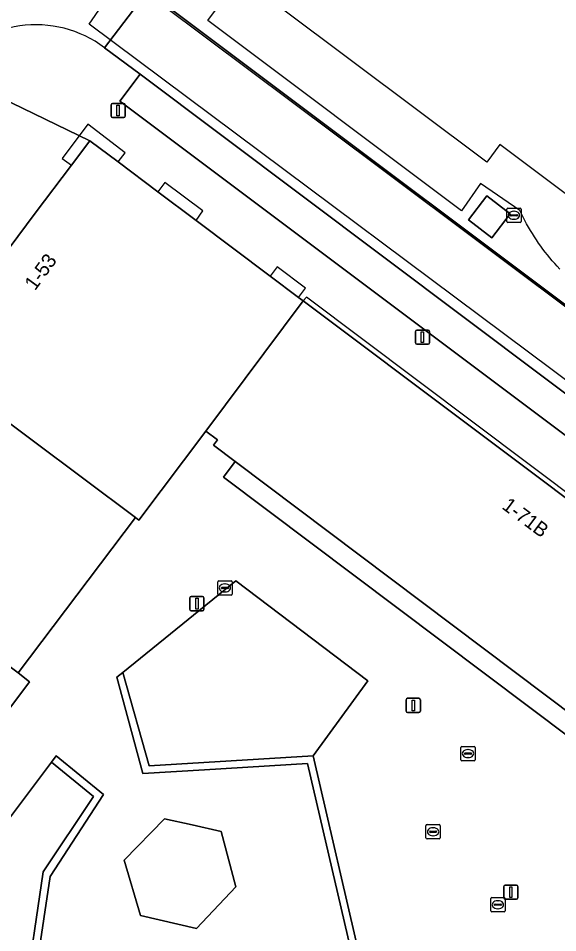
# Model space of a CAD drawing. Extents: x 159716 to 160783, y 383290 to 384031.
# Drawn here: x 160417.4 to 160455.3, y 383718.1 to 383782.2 of the extents above; entities that cross this region are included whole.
import ezdxf

# ---------------------------------------------------------------- set-up
doc = ezdxf.new("R2010")
doc.units = 0
for name, color, linetype in [('IMGEO_Groenvoorziening', 7, 'Continuous'), ('IMGEO_Kolk', 7, 'Continuous'), ('IMGEO_Lichtmast', 7, 'Continuous'), ('IMGEO_Lijnafwatering', 7, 'Continuous'), ('IMGEO_Muur', 7, 'Continuous'), ('IMGEO_Pand', 7, 'Continuous'), ('IMGEO_Pand_nummerreeks', 7, 'Continuous'), ('IMGEO_Pand_overbouw', 7, 'Continuous'), ('IMGEO_Pand_vergunning_verleend', 7, 'Continuous'), ('IMGEO_Parkeervlak_open', 7, 'Continuous'), ('IMGEO_Rijbaan_lokaal_gesloten', 7, 'Continuous'), ('IMGEO_Terreindeel_zand', 7, 'Continuous'), ('IMGEO_Voetpad_open', 7, 'Continuous')]:
    doc.layers.add(name, color=color, linetype=linetype)

msp = doc.modelspace()

# ---------------------------------------------------------------- linework, layer by layer
at = {"layer": 'IMGEO_Groenvoorziening'}
for points in [[(160451.916, 383768.463), (160450.278, 383769.715), (160448.997, 383768.039), (160450.635, 383766.787)], [(160441.942, 383735.73), (160432.688, 383742.73), (160424.752, 383736.315), (160426.593, 383729.783), (160438.094, 383730.468)], [(160419.744, 383730.026), (160412.09, 383719.836), (160409.607, 383710.125), (160429.659, 383695.091), (160434.979, 383698.003), (160431.924, 383705.504), (160425.113, 383706.82), (160417.827, 383713.288), (160419.169, 383722.344), (160422.702, 383727.624)]]:
    msp.add_lwpolyline(points, close=True, dxfattribs=at)
at = {"layer": 'IMGEO_Kolk'}
for p, q in [((160451.681, 383767.934), (160451.681, 383768.786)), ((160451.756, 383768.86), (160452.608, 383768.86)), ((160451.94, 383768.354), (160451.94, 383768.366)), ((160451.983, 383768.403), (160452.381, 383768.403)), ((160452.169, 383768.64), (160452.194, 383768.64)), ((160452.424, 383768.366), (160452.424, 383768.354)), ((160452.682, 383768.786), (160452.682, 383767.934)), ((160452.608, 383767.86), (160451.756, 383767.86)), ((160452.378, 383768.317), (160451.98, 383768.317)), ((160452.192, 383768.08), (160452.167, 383768.08)), ((160431.49, 383742.741), (160432.342, 383742.741)), ((160431.415, 383741.815), (160431.415, 383742.667)), ((160431.674, 383742.235), (160431.674, 383742.247)), ((160432.112, 383742.198), (160431.714, 383742.198)), ((160431.717, 383742.284), (160432.115, 383742.284)), ((160431.903, 383742.521), (160431.928, 383742.521)), ((160432.158, 383742.247), (160432.158, 383742.235)), ((160432.416, 383742.667), (160432.416, 383741.815)), ((160432.342, 383741.741), (160431.49, 383741.741)), ((160431.926, 383741.961), (160431.901, 383741.961)), ((160448.462, 383730.203), (160448.462, 383731.055)), ((160448.537, 383731.129), (160449.389, 383731.129)), ((160448.721, 383730.623), (160448.721, 383730.635)), ((160449.159, 383730.586), (160448.761, 383730.586)), ((160448.764, 383730.672), (160449.162, 383730.672)), ((160448.95, 383730.909), (160448.975, 383730.909)), ((160449.205, 383730.635), (160449.205, 383730.623)), ((160449.463, 383731.055), (160449.463, 383730.203)), ((160449.389, 383730.129), (160448.537, 383730.129)), ((160448.973, 383730.349), (160448.948, 383730.349)), ((160446.011, 383724.723), (160446.011, 383725.575)), ((160446.086, 383725.649), (160446.938, 383725.649)), ((160446.499, 383725.429), (160446.524, 383725.429)), ((160447.012, 383725.575), (160447.012, 383724.723)), ((160446.27, 383725.143), (160446.27, 383725.155)), ((160446.708, 383725.106), (160446.31, 383725.106)), ((160446.313, 383725.192), (160446.711, 383725.192)), ((160446.522, 383724.869), (160446.497, 383724.869)), ((160446.754, 383725.155), (160446.754, 383725.143)), ((160446.938, 383724.649), (160446.086, 383724.649)), ((160450.559, 383719.611), (160450.559, 383720.463)), ((160450.634, 383720.537), (160451.486, 383720.537)), ((160451.047, 383720.317), (160451.072, 383720.317)), ((160451.56, 383720.463), (160451.56, 383719.611)), ((160450.818, 383720.031), (160450.818, 383720.043)), ((160451.256, 383719.994), (160450.858, 383719.994)), ((160450.861, 383720.08), (160451.259, 383720.08)), ((160451.07, 383719.757), (160451.045, 383719.757)), ((160451.302, 383720.043), (160451.302, 383720.031)), ((160451.486, 383719.537), (160450.634, 383719.537))]:
    msp.add_line(p, q, dxfattribs=at)
for points in [[(160451.681, 383767.934), (160451.681, 383768.786)], [(160451.756, 383768.86), (160452.608, 383768.86)], [(160452.682, 383768.786), (160452.682, 383767.934)], [(160452.608, 383767.86), (160451.756, 383767.86)], [(160431.49, 383742.741), (160432.342, 383742.741)], [(160431.415, 383741.815), (160431.415, 383742.667)], [(160432.416, 383742.667), (160432.416, 383741.815)], [(160432.342, 383741.741), (160431.49, 383741.741)], [(160448.462, 383730.203), (160448.462, 383731.055)], [(160448.537, 383731.129), (160449.389, 383731.129)], [(160449.463, 383731.055), (160449.463, 383730.203)], [(160449.389, 383730.129), (160448.537, 383730.129)], [(160446.011, 383724.723), (160446.011, 383725.575)], [(160446.086, 383725.649), (160446.938, 383725.649)], [(160447.012, 383725.575), (160447.012, 383724.723)], [(160446.938, 383724.649), (160446.086, 383724.649)], [(160450.559, 383719.611), (160450.559, 383720.463)], [(160450.634, 383720.537), (160451.486, 383720.537)], [(160451.56, 383720.463), (160451.56, 383719.611)], [(160451.486, 383719.537), (160450.634, 383719.537)]]:
    msp.add_lwpolyline(points, dxfattribs=at)
for centre, radius, start, end in [((160451.758, 383768.784), 0.0765, 91.55205, 178.44795), ((160451.758, 383768.784), 0.0765, 91.55205, 178.44795), ((160451.98, 383768.363), 0.0403, 85.87752, 175.75265), ((160451.977, 383768.353), 0.0366, 178.93798, 274.71019), ((160452.381, 383768.36), 0.043, 264.86636, 352.45326), ((160452.385, 383768.365), 0.0386, 1.73085, 96.63898), ((160452.606, 383768.784), 0.0765, 1.55205, 88.44795), ((160452.606, 383768.784), 0.0765, 1.55205, 88.44795), ((160451.758, 383767.936), 0.0765, 181.55205, 268.44795), ((160451.758, 383767.936), 0.0765, 181.55205, 268.44795), ((160452.606, 383767.936), 0.0765, 271.55205, 358.44795), ((160452.606, 383767.936), 0.0765, 271.55205, 358.44795), ((160431.492, 383742.665), 0.0765, 91.55205, 178.44795), ((160431.492, 383742.665), 0.0765, 91.55205, 178.44795), ((160432.34, 383742.665), 0.0765, 1.55205, 88.44795), ((160432.34, 383742.665), 0.0765, 1.55205, 88.44795), ((160431.714, 383742.244), 0.0403, 85.87752, 175.75265), ((160431.711, 383742.234), 0.0366, 178.93798, 274.71019), ((160432.115, 383742.241), 0.043, 264.86636, 352.45326), ((160432.119, 383742.246), 0.0386, 1.73085, 96.63898), ((160431.492, 383741.817), 0.0765, 181.55205, 268.44795), ((160431.492, 383741.817), 0.0765, 181.55205, 268.44795), ((160432.34, 383741.817), 0.0765, 271.55205, 358.44795), ((160432.34, 383741.817), 0.0765, 271.55205, 358.44795), ((160448.539, 383731.053), 0.0765, 91.55205, 178.44795), ((160448.539, 383731.053), 0.0765, 91.55205, 178.44795), ((160448.761, 383730.632), 0.0403, 85.87752, 175.75265), ((160448.758, 383730.622), 0.0366, 178.93798, 274.71019), ((160449.162, 383730.629), 0.043, 264.86636, 352.45326), ((160449.166, 383730.634), 0.0386, 1.73085, 96.63898), ((160449.387, 383731.053), 0.0765, 1.55205, 88.44795), ((160449.387, 383731.053), 0.0765, 1.55205, 88.44795), ((160448.539, 383730.205), 0.0765, 181.55205, 268.44795), ((160448.539, 383730.205), 0.0765, 181.55205, 268.44795), ((160449.387, 383730.205), 0.0765, 271.55205, 358.44795), ((160449.387, 383730.205), 0.0765, 271.55205, 358.44795), ((160446.088, 383725.573), 0.0765, 91.55205, 178.44795), ((160446.088, 383725.573), 0.0765, 91.55205, 178.44795), ((160446.936, 383725.573), 0.0765, 1.55205, 88.44795), ((160446.936, 383725.573), 0.0765, 1.55205, 88.44795), ((160446.31, 383725.152), 0.0403, 85.87752, 175.75265), ((160446.307, 383725.142), 0.0366, 178.93798, 274.71019), ((160446.711, 383725.149), 0.043, 264.86636, 352.45326), ((160446.715, 383725.154), 0.0386, 1.73085, 96.63898), ((160446.088, 383724.725), 0.0765, 181.55205, 268.44795), ((160446.088, 383724.725), 0.0765, 181.55205, 268.44795), ((160446.936, 383724.725), 0.0765, 271.55205, 358.44795), ((160446.936, 383724.725), 0.0765, 271.55205, 358.44795), ((160450.636, 383720.461), 0.0765, 91.55205, 178.44795), ((160450.636, 383720.461), 0.0765, 91.55205, 178.44795), ((160451.484, 383720.461), 0.0765, 1.55205, 88.44795), ((160451.484, 383720.461), 0.0765, 1.55205, 88.44795), ((160450.858, 383720.04), 0.0403, 85.87752, 175.75265), ((160450.855, 383720.03), 0.0366, 178.93798, 274.71019), ((160451.259, 383720.037), 0.043, 264.86636, 352.45326), ((160451.263, 383720.042), 0.0386, 1.73085, 96.63898), ((160450.636, 383719.613), 0.0765, 181.55205, 268.44795), ((160450.636, 383719.613), 0.0765, 181.55205, 268.44795), ((160451.484, 383719.613), 0.0765, 271.55205, 358.44795), ((160451.484, 383719.613), 0.0765, 271.55205, 358.44795)]:
    msp.add_arc(centre, radius, start, end, dxfattribs=at)
for centre, major_axis, ratio, start_param, end_param in [((160452.168, 383768.36), (-0.387, 0.002), 0.722429, 4.712389, 7.853982), ((160452.193, 383768.36), (-0.39, 0.002), 0.717154, 1.570796, 4.712389), ((160431.902, 383742.241), (-0.387, 0.002), 0.722429, 4.712389, 7.853982), ((160431.927, 383742.241), (-0.39, 0.002), 0.717154, 1.570796, 4.712389), ((160448.949, 383730.629), (-0.387, 0.002), 0.722429, 4.712389, 7.853982), ((160448.974, 383730.629), (-0.39, 0.002), 0.717154, 1.570796, 4.712389), ((160446.498, 383725.149), (-0.387, 0.002), 0.722429, 4.712389, 7.853982), ((160446.523, 383725.149), (-0.39, 0.002), 0.717154, 1.570796, 4.712389), ((160451.046, 383720.037), (-0.387, 0.002), 0.722429, 4.712389, 7.853982), ((160451.071, 383720.037), (-0.39, 0.002), 0.717154, 1.570796, 4.712389)]:
    msp.add_ellipse(centre, major_axis=major_axis, ratio=ratio, start_param=start_param, end_param=end_param, dxfattribs=at)
at = {"layer": 'IMGEO_Lichtmast'}
for p, q in [((160423.927, 383775.306), (160423.927, 383776.106)), ((160423.927, 383776.106), (160423.927, 383775.306)), ((160424.027, 383776.206), (160424.817, 383776.206)), ((160424.817, 383776.206), (160424.027, 383776.206)), ((160424.917, 383776.106), (160424.917, 383775.306)), ((160424.917, 383775.306), (160424.917, 383776.106)), ((160424.817, 383775.206), (160424.027, 383775.206)), ((160424.027, 383775.206), (160424.817, 383775.206)), ((160445.268, 383759.415), (160445.268, 383760.215)), ((160445.268, 383760.215), (160445.268, 383759.415)), ((160445.368, 383760.315), (160446.158, 383760.315)), ((160446.158, 383760.315), (160445.368, 383760.315)), ((160446.258, 383760.215), (160446.258, 383759.415)), ((160446.258, 383759.415), (160446.258, 383760.215)), ((160446.158, 383759.315), (160445.368, 383759.315)), ((160445.368, 383759.315), (160446.158, 383759.315)), ((160429.458, 383740.737), (160429.458, 383741.537)), ((160429.458, 383741.537), (160429.458, 383740.737)), ((160429.558, 383741.637), (160430.348, 383741.637)), ((160430.348, 383741.637), (160429.558, 383741.637)), ((160430.448, 383741.537), (160430.448, 383740.737)), ((160430.448, 383740.737), (160430.448, 383741.537)), ((160430.348, 383740.637), (160429.558, 383740.637)), ((160429.558, 383740.637), (160430.348, 383740.637)), ((160444.629, 383733.603), (160444.629, 383734.403)), ((160444.629, 383734.403), (160444.629, 383733.603)), ((160444.729, 383734.503), (160445.519, 383734.503)), ((160445.519, 383734.503), (160444.729, 383734.503)), ((160445.619, 383734.403), (160445.619, 383733.603)), ((160445.619, 383733.603), (160445.619, 383734.403)), ((160445.519, 383733.503), (160444.729, 383733.503)), ((160444.729, 383733.503), (160445.519, 383733.503)), ((160451.468, 383720.515), (160451.468, 383721.315)), ((160451.468, 383721.315), (160451.468, 383720.515)), ((160451.568, 383721.415), (160452.358, 383721.415)), ((160452.358, 383721.415), (160451.568, 383721.415)), ((160452.458, 383721.315), (160452.458, 383720.515)), ((160452.458, 383720.515), (160452.458, 383721.315)), ((160452.358, 383720.415), (160451.568, 383720.415)), ((160451.568, 383720.415), (160452.358, 383720.415))]:
    msp.add_line(p, q, dxfattribs=at)
for points in [[(160424.347, 383776.081), (160424.497, 383776.081), (160424.497, 383775.331), (160424.347, 383775.331), (160424.347, 383776.081)], [(160445.688, 383760.19), (160445.838, 383760.19), (160445.838, 383759.44), (160445.688, 383759.44), (160445.688, 383760.19)], [(160429.878, 383741.512), (160430.028, 383741.512), (160430.028, 383740.762), (160429.878, 383740.762), (160429.878, 383741.512)], [(160445.049, 383734.378), (160445.199, 383734.378), (160445.199, 383733.628), (160445.049, 383733.628), (160445.049, 383734.378)], [(160451.888, 383721.29), (160452.038, 383721.29), (160452.038, 383720.54), (160451.888, 383720.54), (160451.888, 383721.29)]]:
    msp.add_lwpolyline(points, dxfattribs=at)
for centre, start, end in [((160424.027, 383776.106), 90, 180), ((160424.027, 383776.106), 90, 180), ((160424.817, 383776.106), 0, 90), ((160424.817, 383776.106), 360, 90), ((160424.027, 383775.306), 180, 270), ((160424.027, 383775.306), 180, 270), ((160424.817, 383775.306), 270, 0), ((160424.817, 383775.306), 270, 0), ((160445.368, 383760.215), 90, 180), ((160445.368, 383760.215), 90, 180), ((160446.158, 383760.215), 0, 90), ((160446.158, 383760.215), 360, 90), ((160445.368, 383759.415), 180, 270), ((160445.368, 383759.415), 180, 270), ((160446.158, 383759.415), 270, 0), ((160446.158, 383759.415), 270, 0), ((160429.558, 383741.537), 90, 180), ((160429.558, 383741.537), 90, 180), ((160430.348, 383741.537), 0, 90), ((160430.348, 383741.537), 360, 90), ((160429.558, 383740.737), 180, 270), ((160429.558, 383740.737), 180, 270), ((160430.348, 383740.737), 270, 0), ((160430.348, 383740.737), 270, 0), ((160444.729, 383734.403), 90, 180), ((160444.729, 383734.403), 90, 180), ((160445.519, 383734.403), 0, 90), ((160445.519, 383734.403), 360, 90), ((160444.729, 383733.603), 180, 270), ((160444.729, 383733.603), 180, 270), ((160445.519, 383733.603), 270, 0), ((160445.519, 383733.603), 270, 0), ((160451.568, 383721.315), 90, 180), ((160451.568, 383721.315), 90, 180), ((160452.358, 383721.315), 0, 90), ((160452.358, 383721.315), 360, 90), ((160451.568, 383720.515), 180, 270), ((160451.568, 383720.515), 180, 270), ((160452.358, 383720.515), 270, 0), ((160452.358, 383720.515), 270, 0)]:
    msp.add_arc(centre, 0.1, start, end, dxfattribs=at)
at = {"layer": 'IMGEO_Lijnafwatering'}
for points in [[(160442.676, 383771.756), (160427.567, 383783.073)], [(160457.784, 383760.439), (160442.676, 383771.756)]]:
    msp.add_lwpolyline(points, dxfattribs=at)
at = {"layer": 'IMGEO_Muur'}
for points in [[(160438.094, 383730.468), (160426.593, 383729.783), (160424.752, 383736.315), (160424.331, 383735.975), (160426.148, 383729.243), (160430.476, 383729.502), (160437.703, 383729.934), (160440.927, 383716.086), (160434.195, 383710.138), (160439.464, 383700.463), (160439.88, 383700.996), (160434.956, 383709.974), (160441.481, 383715.855)], [(160418.41, 383713.589), (160419.662, 383722.025), (160423.409, 383727.756), (160420.074, 383730.465), (160419.744, 383730.026), (160422.702, 383727.624), (160419.169, 383722.344), (160417.827, 383713.288), (160425.113, 383706.82), (160431.924, 383705.504), (160434.979, 383698.003), (160435.47, 383698.272), (160432.167, 383706.003), (160425.34, 383707.358)]]:
    msp.add_lwpolyline(points, close=True, dxfattribs=at)
at = {"layer": 'IMGEO_Pand'}
for points in [[(160437.408, 383762.366), (160437.08, 383762.6), (160435.079, 383764.103), (160429.897, 383767.996), (160427.216, 383770.009), (160424.428, 383772.103), (160422.451, 383773.589), (160421.153, 383771.866), (160418.619, 383768.501), (160415.004, 383763.689), (160410.898, 383758.195), (160411.13, 383758.022), (160425.647, 383747.179), (160425.879, 383746.999), (160430.582, 383753.237)], [(160437.408, 383762.366), (160430.582, 383753.237), (160431.404, 383752.617), (160431.12, 383752.245), (160432.629, 383751.11), (160463.15, 383728.126), (160465.484, 383726.369), (160472.749, 383735.87), (160472.637, 383735.95)], [(160411.13, 383758.022), (160402.936, 383747.132), (160417.428, 383736.279), (160425.647, 383747.179)], [(160401.99, 383715.21), (160402.55, 383714.794), (160418.219, 383735.667), (160417.428, 383736.279), (160402.936, 383747.132), (160402.14, 383747.732), (160386.415, 383726.839), (160386.983, 383726.399)]]:
    msp.add_lwpolyline(points, close=True, dxfattribs=at)
at = {"layer": 'IMGEO_Pand_overbouw'}
msp.add_lwpolyline([(160329.238, 383785.121), (160331.99, 383780.945), (160334.29, 383776.804), (160336.214, 383773.114), (160339.132, 383767.518), (160356.871, 383731.789), (160405.652, 383690.358), (160410.402, 383695.422), (160427.513, 383682.61), (160420.977, 383676.643), (160427.906, 383670.57), (160434.977, 383677.001), (160452.682, 383663.643), (160457.733, 383668.166), (160454.133, 383672.121), (160456.593, 383674.32), (160452.291, 383679.222), (160501.162, 383722.964), (160422.396, 383781.748), (160424.644, 383785.027)], dxfattribs=at)
for points in [[(160424.428, 383772.103), (160424.923, 383772.748), (160422.305, 383774.736), (160420.506, 383772.35), (160421.153, 383771.866), (160422.451, 383773.589)], [(160429.897, 383767.996), (160430.365, 383768.664), (160427.697, 383770.663), (160427.216, 383770.009)], [(160435.079, 383764.103), (160437.08, 383762.6), (160437.573, 383763.241), (160435.582, 383764.754)], [(160437.408, 383762.366), (160472.637, 383735.95), (160472.807, 383736.192), (160437.645, 383762.61)], [(160432.629, 383751.11), (160431.807, 383749.995), (160462.35, 383727.063), (160463.15, 383728.126)]]:
    msp.add_lwpolyline(points, close=True, dxfattribs=at)
at = {"layer": 'IMGEO_Pand_vergunning_verleend'}
msp.add_lwpolyline([(160431.124, 383786.452), (160447.807, 383808.696), (160466.886, 383794.387), (160465.896, 383793.067), (160488.439, 383776.16), (160489.69, 383777.857), (160516.406, 383758.02), (160522.32, 383753.629), (160501.011, 383735.052), (160473.315, 383755.825), (160473.755, 383756.412), (160451.199, 383773.33), (160450.27, 383772.092)], close=True, dxfattribs=at)
at = {"layer": 'IMGEO_Parkeervlak_open'}
msp.add_lwpolyline([(160424.542, 383776.366), (160487.094, 383729.457), (160488.49, 383731.313), (160425.965, 383778.26)], close=True, dxfattribs=at)
at = {"layer": 'IMGEO_Rijbaan_lokaal_gesloten'}
for points in [[(160488.388, 383737.643), (160480.474, 383743.576), (160475.41, 383747.372), (160470.523, 383751.036), (160465.629, 383754.705), (160426.483, 383784.079), (160423.468, 383780.108), (160425.965, 383778.26), (160488.49, 383731.313), (160489.735, 383730.413)], [(160423.468, 383780.108), (160426.483, 383784.079)]]:
    msp.add_lwpolyline(points, dxfattribs=at)
msp.add_arc((160418.651, 383773.7), 8.016, 53.06603, 143.09557, dxfattribs=at)
at = {"layer": 'IMGEO_Terreindeel_zand'}
msp.add_lwpolyline([(160426.483, 383784.079), (160465.629, 383754.705), (160466.964, 383756.64), (160471.81, 383752.861), (160470.523, 383751.036), (160475.41, 383747.372), (160476.848, 383749.265), (160481.862, 383745.498), (160480.474, 383743.576), (160488.388, 383737.643)], dxfattribs=at)
msp.add_lwpolyline([(160451.916, 383768.463), (160450.635, 383766.787), (160448.997, 383768.039), (160450.278, 383769.715)], close=True, dxfattribs=at)
at = {"layer": 'IMGEO_Voetpad_open'}
for points in [[(160455.404, 383764.593), (160455.224, 383764.784), (160455.047, 383764.978), (160454.873, 383765.174), (160454.703, 383765.374), (160454.536, 383765.577), (160454.373, 383765.783), (160454.214, 383765.991), (160454.058, 383766.203), (160453.906, 383766.417), (160453.758, 383766.633), (160453.613, 383766.852), (160453.473, 383767.074), (160453.336, 383767.298), (160453.203, 383767.524), (160453.074, 383767.753), (160452.949, 383767.984), (160452.828, 383768.217), (160452.712, 383768.452), (160452.599, 383768.689), (160449.846, 383770.587), (160448.514, 383768.68), (160430.707, 383782.017), (160434.06, 383786.499)], [(160426.483, 383784.079), (160465.629, 383754.705)], [(160424.542, 383776.366), (160425.965, 383778.26), (160423.468, 383780.108)], [(160412.241, 383778.514), (160422.451, 383773.589), (160424.428, 383772.103), (160427.216, 383770.009), (160429.897, 383767.996), (160435.079, 383764.103), (160437.08, 383762.6), (160437.408, 383762.366), (160472.637, 383735.95), (160472.749, 383735.87), (160488.344, 383724.171), (160490.187, 383721.539)], [(160489.735, 383730.413), (160488.49, 383731.313), (160487.094, 383729.457), (160424.542, 383776.366)], [(160456.093, 383713.894), (160461.185, 383720.658), (160463.016, 383723.091), (160463.492, 383723.723), (160465.318, 383726.149), (160465.484, 383726.369), (160463.15, 383728.126), (160462.35, 383727.063), (160431.807, 383749.995), (160432.629, 383751.11), (160431.12, 383752.245), (160431.404, 383752.617), (160430.582, 383753.237), (160425.879, 383746.999), (160425.647, 383747.179), (160417.428, 383736.279), (160418.219, 383735.667), (160402.55, 383714.794)]]:
    msp.add_lwpolyline(points, dxfattribs=at)
for points in [[(160402.14, 383747.732), (160402.936, 383747.132), (160411.13, 383758.022), (160410.898, 383758.195), (160415.004, 383763.689), (160418.619, 383768.501), (160421.153, 383771.866), (160422.451, 383773.589), (160412.241, 383778.514), (160369.32, 383721.216), (160367.136, 383718.342), (160366.6, 383717.625), (160365.352, 383715.959), (160363.846, 383713.946), (160369.534, 383709.879), (160373.434, 383714.511), (160378.05, 383714.53), (160386.983, 383726.399), (160386.415, 383726.839)], [(160448.997, 383768.039), (160450.278, 383769.715), (160451.916, 383768.463), (160450.635, 383766.787)], [(160432.629, 383751.11), (160431.807, 383749.995), (160462.35, 383727.063), (160463.15, 383728.126)], [(160434.195, 383710.138), (160440.927, 383716.086), (160437.703, 383729.934), (160430.476, 383729.502), (160426.148, 383729.243), (160424.331, 383735.975), (160424.752, 383736.315), (160432.688, 383742.73), (160441.942, 383735.73), (160438.094, 383730.468), (160441.481, 383715.855), (160448.042, 383711.464), (160439.88, 383700.996), (160439.464, 383700.463)], [(160418.41, 383713.589), (160425.34, 383707.358), (160432.167, 383706.003), (160435.47, 383698.272), (160434.979, 383698.003), (160429.659, 383695.091), (160409.607, 383710.125), (160412.09, 383719.836), (160419.744, 383730.026), (160420.074, 383730.465), (160423.409, 383727.756), (160419.662, 383722.025)], [(160427.667, 383726.06), (160424.86, 383723.157), (160425.995, 383719.271), (160429.922, 383718.36), (160432.677, 383721.286), (160431.643, 383725.176), (160429.624, 383725.625)], [(160425.995, 383719.271), (160424.86, 383723.157), (160427.667, 383726.06), (160429.624, 383725.625), (160431.643, 383725.176), (160432.677, 383721.286), (160429.922, 383718.36)]]:
    msp.add_lwpolyline(points, close=True, dxfattribs=at)
msp.add_arc((160418.651, 383773.7), 8.016, 53.06603, 143.09557, dxfattribs=at)

# ---------------------------------------------------------------- texts
at = {"layer": 'IMGEO_Pand_nummerreeks'}
for s, rotation, p in [('1-53', 53.89521, (160418.601, 383763.031)), ('1-71B', 323.18966, (160451.276, 383747.847))]:
    msp.add_text(s, height=1, rotation=rotation, dxfattribs=at).set_placement(p)

doc.saveas('drawing.dxf')
